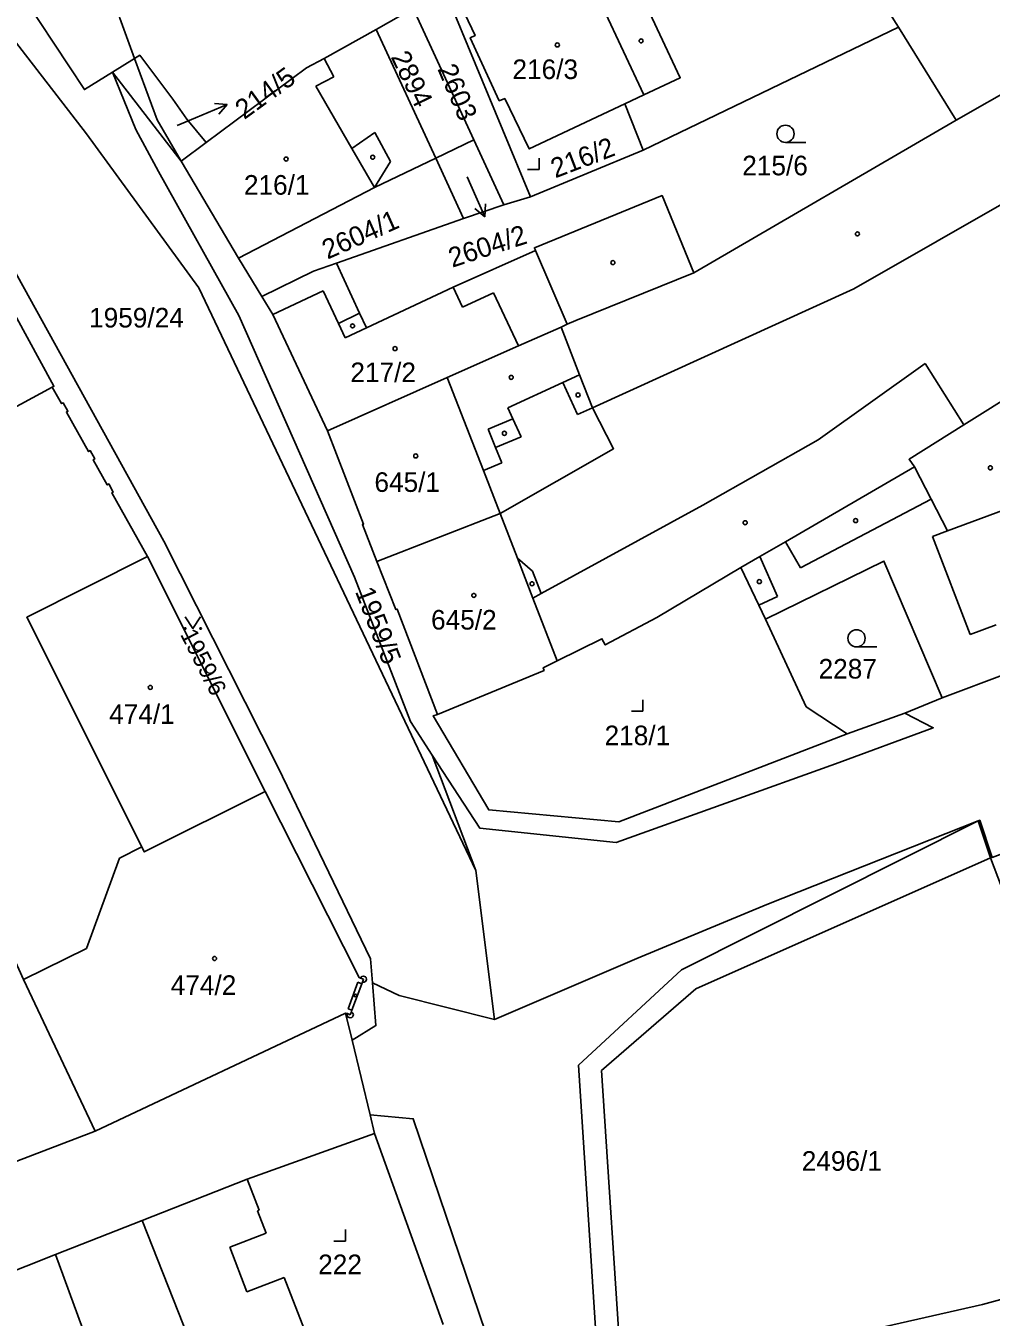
# Model space of a CAD drawing. Extents: x -679220 to -673243, y -1075091 to -1066557.
# Drawn here: x -676182 to -676098.2, y -1071633.5 to -1071521.5 of the extents above; entities that cross this region are included whole.
import ezdxf

# ---------------------------------------------------------------- set-up
doc = ezdxf.new("R2010")
doc.units = 0
for name, color, linetype in [('Hranice parcel', 7, 'Continuous'), ('Parcelní čísla', 7, 'Continuous'), ('Pop  PČ popisy', 7, 'Continuous'), ('Vnitřní kresba', 7, 'Continuous'), ('Značky budov', 7, 'Continuous'), ('Značky kultur', 7, 'Continuous')]:
    doc.layers.add(name, color=color, linetype=linetype)

msp = doc.modelspace()

# ---------------------------------------------------------------- linework, layer by layer
at = {"layer": 'Hranice parcel'}
for p, q in [((-676145.68, -1071518.23), (-676138.2, -1071536.33)), ((-676151.59, -1071521.79), (-676148.38, -1071519.98)), ((-676148.38, -1071519.98), (-676143.11, -1071531.38)), ((-676146.42, -1071532.96), (-676151.59, -1071521.79)), ((-676128.42, -1071532.27), (-676106.27, -1071521.6)), ((-676101.28, -1071529.68), (-676106.27, -1071521.6)), ((-676091.11, -1071523.83), (-676101.28, -1071529.68)), ((-676174.44, -1071525.51), (-676172.53, -1071524.32)), ((-676168.49, -1071533.22), (-676174.44, -1071525.51)), ((-676130.02, -1071528.26), (-676128.42, -1071532.27)), ((-676124.04, -1071542.91), (-676101.28, -1071529.68)), ((-676168.49, -1071533.22), (-676166.33, -1071531.61)), ((-676143.11, -1071531.38), (-676146.42, -1071532.96)), ((-676143.11, -1071531.38), (-676140.52, -1071537)), ((-676144, -1071538.21), (-676146.42, -1071532.96)), ((-676128.42, -1071532.27), (-676138.2, -1071536.33)), ((-676163.53, -1071541.63), (-676168.49, -1071533.22)), ((-676138.2, -1071536.33), (-676140.52, -1071537)), ((-676140.52, -1071537), (-676144, -1071538.21)), ((-676144, -1071538.21), (-676155.03, -1071542.06)), ((-676161.49, -1071544.97), (-676163.53, -1071541.63)), ((-676171.41, -1071567.51), (-676161.21, -1071587.89)), ((-676096.8, -1071577.62), (-676102.5, -1071579.78)), ((-676102.5, -1071579.78), (-676105.72, -1071581.11)), ((-676105.72, -1071581.11), (-676110.74, -1071582.88)), ((-676142.94, -1071594.75), (-676146.71, -1071584.73)), ((-676098.3, -1071593.66), (-676099.38, -1071590.43)), ((-676142.94, -1071594.75), (-676141.32, -1071607.66)), ((-676175.95, -1071617.37), (-676154.23, -1071607.11)), ((-676154.08, -1071607.16), (-676154.23, -1071607.11)), ((-676154.23, -1071607.11), (-676153.67, -1071609.45)), ((-676153.67, -1071609.45), (-676152.11, -1071615.93)), ((-676151.72, -1071617.55), (-676152.11, -1071615.93)), ((-676175.95, -1071617.37), (-676184.92, -1071620.78)), ((-676145.76, -1071634.12), (-676151.72, -1071617.55)), ((-676179.39, -1071628.06), (-676171.89, -1071625.11)), ((-676192.67, -1071633.32), (-676179.39, -1071628.06))]:
    msp.add_line(p, q, dxfattribs=at)
for points in [[(-676133.82, -1071483.02), (-676138.35, -1071486.48), (-676140.02, -1071487.75), (-676150.11, -1071495.46), (-676151.27, -1071496.35), (-676171.66, -1071512.88), (-676174.11, -1071515.94), (-676174.47, -1071518.15), (-676173.82, -1071520.81), (-676172.53, -1071524.32)], [(-676106.27, -1071521.6), (-676117.12, -1071504.48), (-676117.25, -1071504.11)], [(-676174.44, -1071525.51), (-676176.89, -1071527.02), (-676186.01, -1071513.21), (-676186.25, -1071512.79), (-676185.21, -1071511.67)], [(-676199.77, -1071517.96), (-676197.57, -1071517.01), (-676188.76, -1071517.01), (-676183.57, -1071521.99), (-676176.7, -1071530.85), (-676166.96, -1071544.22), (-676142.94, -1071594.75)], [(-676130.02, -1071528.26), (-676138.31, -1071532.16), (-676140.43, -1071527.79), (-676140.9, -1071527.98), (-676143.42, -1071522.52), (-676143, -1071522.33), (-676145.08, -1071517.94)], [(-676133.83, -1071518.9), (-676133.5, -1071519.58), (-676132.34, -1071519.08), (-676131.9, -1071519.95), (-676128.74, -1071518.44), (-676125.21, -1071525.99), (-676128.37, -1071527.48), (-676130.02, -1071528.26)], [(-676166.33, -1071531.61), (-676157.63, -1071525.12), (-676156.08, -1071524.32), (-676151.59, -1071521.79)], [(-676172.53, -1071524.32), (-676172.08, -1071524.04), (-676169.23, -1071527.85), (-676168, -1071529.57), (-676166.33, -1071531.61)], [(-676146.71, -1071584.73), (-676148.59, -1071581.83), (-676153.45, -1071569.31), (-676163.48, -1071546.6), (-676170.47, -1071534.12), (-676172.43, -1071530.48), (-676174.44, -1071525.51)], [(-676151.91, -1071604.48), (-676152.07, -1071602.41), (-676160.12, -1071585.76), (-676169.99, -1071566.19), (-676186.39, -1071536.54), (-676191.19, -1071532.01)], [(-676163.53, -1071541.63), (-676151.73, -1071535.5), (-676146.42, -1071532.96)], [(-676155.03, -1071542.06), (-676153.02, -1071546.42), (-676152.42, -1071547.69), (-676144.91, -1071544.14), (-676137.75, -1071540.98), (-676137.86, -1071540.73), (-676126.79, -1071536.21), (-676124.04, -1071542.91)], [(-676155.03, -1071542.06), (-676157.01, -1071542.76), (-676161.49, -1071544.97)], [(-676135.55, -1071547.61), (-676135.01, -1071547.37), (-676134.26, -1071547.04), (-676124.04, -1071542.91)], [(-676161.49, -1071544.97), (-676160.55, -1071546.51), (-676155.81, -1071556.6)], [(-676182.92, -1071546.52), (-676179.53, -1071552.75), (-676179.67, -1071552.82)], [(-676155.81, -1071556.6), (-676145.41, -1071551.99), (-676139.24, -1071549.25), (-676135.55, -1071547.61)], [(-676151.51, -1071567.94), (-676140.83, -1071563.78), (-676130.99, -1071558.16), (-676132.83, -1071554.61), (-676133.94, -1071551.75), (-676135.55, -1071547.61)], [(-676187.65, -1071557.11), (-676186.17, -1071556.31), (-676179.67, -1071552.82)], [(-676179.67, -1071552.82), (-676178.86, -1071554.25), (-676178.73, -1071554.17), (-676178.32, -1071554.91), (-676178.45, -1071554.98), (-676176.52, -1071558.41), (-676176.39, -1071558.33), (-676175.99, -1071559.05), (-676176.12, -1071559.12), (-676174.9, -1071561.3), (-676174.77, -1071561.22), (-676174.38, -1071561.92), (-676174.51, -1071562), (-676171.41, -1071567.51)], [(-676095.68, -1071553), (-676100.62, -1071556.1), (-676105.36, -1071559.08), (-676104.89, -1071559.74), (-676116.09, -1071566.23), (-676118.31, -1071567.51), (-676119.96, -1071568.47)], [(-676155.81, -1071556.6), (-676152.67, -1071564.7), (-676152.77, -1071564.74), (-676151.51, -1071567.94)], [(-676171.41, -1071567.51), (-676181.88, -1071572.78), (-676171.91, -1071592.7), (-676171.69, -1071593.14), (-676161.21, -1071587.89)], [(-676117.81, -1071572.96), (-676107.55, -1071567.91), (-676102.5, -1071579.78)], [(-676151.51, -1071567.94), (-676149.87, -1071572.12), (-676149.77, -1071572.08), (-676146.25, -1071581.22)], [(-676119.96, -1071568.47), (-676127.25, -1071572.79), (-676131.71, -1071575.18), (-676132, -1071574.65), (-676135.87, -1071576.55), (-676137.1, -1071577.18), (-676137.02, -1071577.39), (-676146.25, -1071581.22)], [(-676117.81, -1071572.96), (-676118.39, -1071571.74), (-676119.96, -1071568.47)], [(-676110.74, -1071582.88), (-676114.28, -1071580.55), (-676117.81, -1071572.96)], [(-676105.72, -1071581.11), (-676103.26, -1071582.37), (-676111.74, -1071585.49), (-676130.76, -1071592.31), (-676142.58, -1071591.09), (-676146.71, -1071584.73)], [(-676146.25, -1071581.22), (-676146.63, -1071581.33), (-676141.81, -1071589.5), (-676130.53, -1071590.52), (-676110.74, -1071582.88)], [(-676161.21, -1071587.89), (-676153.06, -1071604.02), (-676152.93, -1071604.08)], [(-676099.38, -1071590.43), (-676099.23, -1071590.39), (-676098.16, -1071593.61), (-676087.92, -1071589.79), (-676087.88, -1071589.89)], [(-676099.38, -1071590.43), (-676125.1, -1071603.36), (-676134.03, -1071611.63), (-676132.28, -1071638.9), (-676113.31, -1071708.7), (-676111.17, -1071722.51), (-676112.16, -1071739.84), (-676114.63, -1071749.43), (-676121.41, -1071764.03), (-676135.15, -1071783.33), (-676142.46, -1071792.76), (-676166.36, -1071822.04), (-676175.39, -1071833.12), (-676182.45, -1071844.4), (-676187.2, -1071855.01), (-676191.45, -1071871.27), (-676192.51, -1071884.43), (-676191.2, -1071899.37), (-676183.88, -1071917.06), (-676171.89, -1071936.65), (-676157.14, -1071950.29), (-676143.77, -1071959.8), (-676108.24, -1071982.64), (-676103.47, -1071979.82)], [(-676099.38, -1071590.43), (-676117.7, -1071597.71), (-676128.97, -1071602.39), (-676141.32, -1071607.66)], [(-676196.33, -1071594.82), (-676187.81, -1071591.8), (-676182.16, -1071604.21), (-676175.95, -1071617.37)], [(-676130.08, -1071640.05), (-676130.27, -1071638.92), (-676132.05, -1071612.1), (-676123.87, -1071605), (-676098.3, -1071593.66)], [(-676098.3, -1071593.66), (-676091.98, -1071610.33), (-676090.29, -1071614.15)], [(-676152.77, -1071604.43), (-676152.82, -1071604.57), (-676153.68, -1071606.87), (-676153.73, -1071607.01)], [(-676153.67, -1071609.45), (-676151.61, -1071608.2), (-676151.91, -1071604.48)], [(-676152.93, -1071604.08), (-676152.83, -1071603.95), (-676152.67, -1071603.91), (-676152.52, -1071603.96), (-676152.45, -1071604.03), (-676152.41, -1071604.19), (-676152.47, -1071604.35), (-676152.61, -1071604.44), (-676152.77, -1071604.43)], [(-676141.32, -1071607.66), (-676149.59, -1071605.58), (-676151.91, -1071604.48)], [(-676153.73, -1071607.01), (-676153.6, -1071607.11), (-676153.56, -1071607.27), (-676153.62, -1071607.43), (-676153.7, -1071607.49), (-676153.85, -1071607.53), (-676154.01, -1071607.46), (-676154.09, -1071607.32), (-676154.08, -1071607.16)], [(-676152.11, -1071615.93), (-676148.36, -1071616.28), (-676140.37, -1071639.9), (-676120.56, -1071712.56)], [(-676151.72, -1071617.55), (-676162.77, -1071621.53), (-676171.89, -1071625.11)], [(-676171.89, -1071625.11), (-676166.49, -1071638.73), (-676166.73, -1071638.83), (-676165.85, -1071641.12), (-676165.71, -1071641.49)], [(-676084.03, -1071625.87), (-676089.49, -1071628.58), (-676093.25, -1071630.57), (-676095.5, -1071631.44), (-676098.98, -1071632.38), (-676108.29, -1071634.5), (-676117.2, -1071636.81), (-676124.66, -1071638.59), (-676130.08, -1071640.05)], [(-676179.39, -1071628.06), (-676175.53, -1071638.64), (-676176.27, -1071640.96), (-676179.16, -1071644.33)]]:
    msp.add_lwpolyline(points, dxfattribs=at)
at = {"layer": 'Pop  PČ popisy'}
for p, q in [((-676167.26, -1071529.47), (-676164.5, -1071528.3)), ((-676164.5, -1071528.3), (-676165.61, -1071528.23)), ((-676164.5, -1071528.3), (-676165.22, -1071529.15)), ((-676168.83, -1071530.12), (-676167.26, -1071529.47)), ((-676143.69, -1071534.59), (-676143.37, -1071535.31)), ((-676143.37, -1071535.31), (-676142.15, -1071538.05)), ((-676142.15, -1071538.05), (-676143.01, -1071537.34)), ((-676142.15, -1071538.05), (-676142.1, -1071536.93))]:
    msp.add_line(p, q, dxfattribs=at)
at = {"layer": 'Vnitřní kresba'}
for p, q in [((-676131.9, -1071519.95), (-676128.37, -1071527.48)), ((-676172.53, -1071524.32), (-676170.58, -1071529.64)), ((-676155.26, -1071525.92), (-676156.08, -1071524.32)), ((-676156.81, -1071526.71), (-676155.26, -1071525.92)), ((-676153.69, -1071532.12), (-676156.81, -1071526.71)), ((-676168.49, -1071533.22), (-676170.58, -1071529.64)), ((-676153.69, -1071532.12), (-676151.71, -1071530.75)), ((-676150.35, -1071533.26), (-676151.71, -1071530.75)), ((-676110.14, -1071544.31), (-676087.02, -1071531.05)), ((-676151.73, -1071535.5), (-676153.69, -1071532.12)), ((-676151.73, -1071535.5), (-676150.35, -1071533.26)), ((-676137.75, -1071540.98), (-676135.01, -1071547.37)), ((-676144.91, -1071544.14), (-676144.08, -1071545.9)), ((-676132.83, -1071554.61), (-676110.14, -1071544.31)), ((-676160.55, -1071546.51), (-676156.19, -1071544.46)), ((-676156.19, -1071544.46), (-676154.85, -1071547.29)), ((-676144.08, -1071545.9), (-676141.41, -1071544.65)), ((-676141.41, -1071544.65), (-676139.24, -1071549.25)), ((-676154.85, -1071547.29), (-676153.02, -1071546.42)), ((-676154.85, -1071547.29), (-676154.26, -1071548.55)), ((-676154.26, -1071548.55), (-676152.42, -1071547.69)), ((-676103.96, -1071550.77), (-676113.26, -1071557.4)), ((-676103.96, -1071550.77), (-676100.62, -1071556.1)), ((-676145.41, -1071551.99), (-676142.28, -1071560.05)), ((-676135.4, -1071552.43), (-676133.94, -1071551.75)), ((-676140.17, -1071554.62), (-676135.4, -1071552.43)), ((-676135.4, -1071552.43), (-676134.12, -1071555.2)), ((-676141.88, -1071556.48), (-676139.72, -1071555.58)), ((-676139.72, -1071555.58), (-676140.17, -1071554.62)), ((-676139, -1071557.12), (-676139.72, -1071555.58)), ((-676134.12, -1071555.2), (-676132.83, -1071554.61)), ((-676141.23, -1071558.05), (-676141.88, -1071556.48)), ((-676141.23, -1071558.05), (-676139, -1071557.12)), ((-676113.26, -1071557.4), (-676123.25, -1071563.07)), ((-676140.67, -1071559.4), (-676141.23, -1071558.05)), ((-676142.28, -1071560.05), (-676140.67, -1071559.4)), ((-676142.28, -1071560.05), (-676140.83, -1071563.78)), ((-676103.45, -1071562.55), (-676104.89, -1071559.74)), ((-676091.39, -1071561.33), (-676102.03, -1071565.3)), ((-676137.28, -1071570.73), (-676123.25, -1071563.07)), ((-676103.45, -1071562.55), (-676114.78, -1071568.5)), ((-676102.03, -1071565.3), (-676103.45, -1071562.55)), ((-676140.83, -1071563.78), (-676139.32, -1071567.67)), ((-676102.03, -1071565.3), (-676103.32, -1071565.78)), ((-676114.78, -1071568.5), (-676116.09, -1071566.23)), ((-676103.32, -1071565.78), (-676100.06, -1071574.29)), ((-676139.32, -1071567.67), (-676138.03, -1071568.78)), ((-676139.32, -1071567.67), (-676137.98, -1071571.12)), ((-676118.31, -1071567.51), (-676116.78, -1071570.97)), ((-676138.03, -1071568.78), (-676137.28, -1071570.73)), ((-676137.98, -1071571.12), (-676137.28, -1071570.73)), ((-676137.98, -1071571.12), (-676135.87, -1071576.55)), ((-676116.78, -1071570.97), (-676118.39, -1071571.74)), ((-676100.06, -1071574.29), (-676097.81, -1071573.45)), ((-676176.71, -1071601.52), (-676173.85, -1071593.67)), ((-676173.85, -1071593.67), (-676171.91, -1071592.7)), ((-676182.16, -1071604.21), (-676176.71, -1071601.52)), ((-676154.02, -1071606.74), (-676153.16, -1071604.44)), ((-676153.16, -1071604.44), (-676152.82, -1071604.57)), ((-676152.93, -1071604.08), (-676152.68, -1071604.18)), ((-676152.68, -1071604.18), (-676152.77, -1071604.43)), ((-676153.68, -1071606.87), (-676154.02, -1071606.74)), ((-676153.73, -1071607.01), (-676153.83, -1071607.26)), ((-676153.83, -1071607.26), (-676154.08, -1071607.16)), ((-676161.74, -1071624.21), (-676162.77, -1071621.53)), ((-676161.86, -1071624.26), (-676161.74, -1071624.21)), ((-676161.12, -1071626.2), (-676161.86, -1071624.26)), ((-676164.28, -1071627.41), (-676161.12, -1071626.2)), ((-676162.8, -1071631.28), (-676164.28, -1071627.41)), ((-676159.55, -1071630.04), (-676162.8, -1071631.28)), ((-676157.81, -1071634.59), (-676159.55, -1071630.04))]:
    msp.add_line(p, q, dxfattribs=at)
at = {"layer": 'Značky budov'}
for centre, radius in [((-676135.87, -1071523.14), 0.175), ((-676128.6, -1071522.79), 0.175), ((-676159.39, -1071533.04), 0.175), ((-676151.88, -1071532.88), 0.175), ((-676109.84, -1071539.53), 0.175), ((-676131.05, -1071542.02), 0.175), ((-676153.63, -1071547.51), 0.175), ((-676149.94, -1071549.48), 0.175), ((-676139.87, -1071551.98), 0.175), ((-676134.07, -1071553.5), 0.175), ((-676140.46, -1071556.83), 0.175), ((-676148.15, -1071558.79), 0.175), ((-676098.31, -1071559.82), 0.175), ((-676119.58, -1071564.58), 0.175), ((-676110, -1071564.4), 0.175), ((-676138.06, -1071569.88), 0.175), ((-676118.35, -1071569.69), 0.175), ((-676143.11, -1071570.89), 0.175), ((-676171.17, -1071578.87), 0.175), ((-676165.6, -1071602.38), 0.175), ((-676153.38, -1071605.59), 0.117)]:
    msp.add_circle(centre, radius, dxfattribs=at)
at = {"layer": 'Značky kultur'}
for p, q in [((-676116.08, -1071531.6), (-676114.33, -1071531.6)), ((-676137.45, -1071533.96), (-676137.45, -1071532.96)), ((-676138.45, -1071533.96), (-676137.45, -1071533.96)), ((-676109.92, -1071575.36), (-676108.17, -1071575.36)), ((-676128.45, -1071580.94), (-676128.45, -1071579.94)), ((-676129.45, -1071580.94), (-676128.45, -1071580.94)), ((-676154.24, -1071626.9), (-676154.24, -1071625.9)), ((-676155.24, -1071626.9), (-676154.24, -1071626.9))]:
    msp.add_line(p, q, dxfattribs=at)
msp.add_lwpolyline([(-676168.15, -1071572.75), (-676167.48, -1071573.76), (-676166.81, -1071572.75)], dxfattribs=at)
for centre, radius in [((-676116.08, -1071530.85), 0.75), ((-676168.15, -1071573.76), 0.067), ((-676166.81, -1071573.76), 0.067), ((-676109.92, -1071574.61), 0.75)]:
    msp.add_circle(centre, radius, dxfattribs=at)

# ---------------------------------------------------------------- texts
at = {"layer": 'Parcelní čísla'}
for s, height, rotation, p in [('2894', 1.7, 296, (-676150.35, -1071524.17)), ('214/5', 1.7, 36, (-676163.02, -1071529.66)), ('2603', 1.7, 293, (-676146.29, -1071525.22)), ('216/2', 1.7, 21, (-676136.04, -1071534.72)), ('2604/1', 1.7, 24, (-676155.8, -1071541.77)), ('2604/2', 1.7, 18, (-676144.98, -1071542.47)), ('1959/5', 1.7, 291, (-676153.43, -1071570.54)), ('1959/6', 1.5, 297, (-676168.61, -1071574.26))]:
    msp.add_text(s, height=height, rotation=rotation, dxfattribs=at).set_placement(p)
for s, p in [('216/3', (-676139.76, -1071526.1)), ('215/6', (-676119.83, -1071534.45)), ('216/1', (-676163.05, -1071536.13)), ('1959/24', (-676176.48, -1071547.65)), ('217/2', (-676153.82, -1071552.39)), ('645/1', (-676151.73, -1071561.91)), ('645/2', (-676146.82, -1071573.85)), ('2287', (-676113.21, -1071578.1)), ('474/1', (-676174.74, -1071582.03)), ('218/1', (-676131.77, -1071583.88)), ('474/2', (-676169.4, -1071605.54)), ('2496/1', (-676114.67, -1071620.79)), ('222', (-676156.61, -1071629.76))]:
    msp.add_text(s, height=1.7, dxfattribs=at).set_placement(p)

doc.saveas('drawing.dxf')
